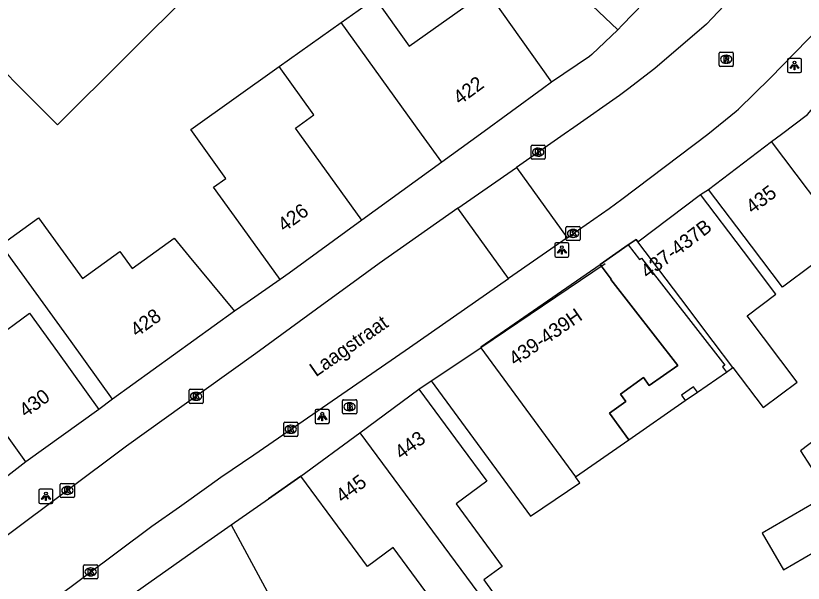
# Model space of a CAD drawing. Extents: x 159222 to 160346, y 381249 to 382166.
# Drawn here: x 159799.3 to 159854.8, y 381468.4 to 381508.3 of the extents above; entities that cross this region are included whole.
import ezdxf

# ---------------------------------------------------------------- set-up
doc = ezdxf.new("R2010")
doc.units = 0
for name, color, linetype in [('IMGEO_Brandkraan', 7, 'Continuous'), ('IMGEO_Kolk', 7, 'Continuous'), ('IMGEO_Lichtpunt', 7, 'Continuous'), ('IMGEO_Muur', 7, 'Continuous'), ('IMGEO_Openbare_ruimte_label', 7, 'Continuous'), ('IMGEO_Pand', 7, 'Continuous'), ('IMGEO_Pand_nummerreeks', 7, 'Continuous'), ('IMGEO_Pand_overbouw', 7, 'Continuous'), ('IMGEO_Rijbaan_lokaal_open', 7, 'Continuous'), ('IMGEO_Rioolput', 7, 'Continuous'), ('IMGEO_Voetpad_open', 7, 'Continuous')]:
    doc.layers.add(name, color=color, linetype=linetype)

msp = doc.modelspace()

# ---------------------------------------------------------------- linework, layer by layer
at = {"layer": 'IMGEO_Brandkraan'}
for p, q in [((159822.338, 381480.36), (159822.338, 381481.212)), ((159822.413, 381481.286), (159823.265, 381481.286)), ((159822.826, 381481.066), (159822.851, 381481.066)), ((159823.339, 381481.212), (159823.339, 381480.36)), ((159822.849, 381480.506), (159822.824, 381480.506)), ((159823.265, 381480.286), (159822.413, 381480.286))]:
    msp.add_line(p, q, dxfattribs=at)
for points in [[(159822.338, 381480.36), (159822.338, 381481.212)], [(159822.413, 381481.286), (159823.265, 381481.286)], [(159822.686, 381480.986), (159822.686, 381480.586), (159822.899, 381480.586)], [(159822.917, 381480.986), (159822.686, 381480.986)], [(159822.865, 381480.905), (159822.811, 381480.905), (159822.811, 381480.829)], [(159823.339, 381481.212), (159823.339, 381480.36)], [(159822.811, 381480.829), (159822.864, 381480.829)], [(159822.873, 381480.753), (159822.811, 381480.753), (159822.811, 381480.672)], [(159822.811, 381480.672), (159822.873, 381480.672)], [(159823.265, 381480.286), (159822.413, 381480.286)]]:
    msp.add_lwpolyline(points, dxfattribs=at)
for centre, radius, start, end in [((159822.415, 381481.21), 0.0765, 91.552, 178.448), ((159822.415, 381481.21), 0.0765, 91.552, 178.448), ((159822.866, 381480.867), 0.0379, 267.8285, 90.9355), ((159822.921, 381480.841), 0.145, 59.4692, 91.5367), ((159822.946, 381480.888), 0.0922, 285.5137, 58.1501), ((159823.263, 381481.21), 0.0765, 1.552, 88.448), ((159823.263, 381481.21), 0.0765, 1.552, 88.448), ((159822.415, 381480.362), 0.0765, 181.552, 268.448), ((159822.415, 381480.362), 0.0765, 181.552, 268.448), ((159822.874, 381480.712), 0.0404, 269.8759, 90.5077), ((159822.905, 381480.837), 0.251, 268.6676, 293.5347), ((159822.951, 381480.696), 0.105, 301.3115, 78.989), ((159823.263, 381480.362), 0.0765, 271.552, 358.448), ((159823.263, 381480.362), 0.0765, 271.552, 358.448)]:
    msp.add_arc(centre, radius, start, end, dxfattribs=at)
for centre, major_axis, ratio, start_param, end_param in [((159822.825, 381480.786), (-0.387, 0.002), 0.722429, 4.712389, 7.853982), ((159822.85, 381480.786), (-0.39, 0.002), 0.717154, 1.570796, 4.712389)]:
    msp.add_ellipse(centre, major_axis=major_axis, ratio=ratio, start_param=start_param, end_param=end_param, dxfattribs=at)
at = {"layer": 'IMGEO_Kolk'}
for p, q in [((159835.7, 381499.225), (159836.552, 381499.225)), ((159835.625, 381498.299), (159835.625, 381499.151)), ((159836.113, 381499.005), (159836.138, 381499.005)), ((159836.626, 381499.151), (159836.626, 381498.299)), ((159836.552, 381498.225), (159835.7, 381498.225)), ((159836.136, 381498.445), (159836.111, 381498.445)), ((159838.086, 381492.57), (159838.086, 381493.422)), ((159838.161, 381493.496), (159839.013, 381493.496)), ((159838.574, 381493.276), (159838.599, 381493.276)), ((159839.087, 381493.422), (159839.087, 381492.57)), ((159838.597, 381492.716), (159838.572, 381492.716)), ((159839.013, 381492.496), (159838.161, 381492.496)), ((159811.601, 381482.024), (159812.453, 381482.024)), ((159811.526, 381481.098), (159811.526, 381481.95)), ((159812.014, 381481.804), (159812.039, 381481.804)), ((159812.527, 381481.95), (159812.527, 381481.098)), ((159812.453, 381481.024), (159811.601, 381481.024)), ((159812.037, 381481.244), (159812.012, 381481.244)), ((159818.196, 381478.776), (159818.196, 381479.628)), ((159818.271, 381479.702), (159819.123, 381479.702)), ((159818.684, 381479.482), (159818.709, 381479.482)), ((159819.197, 381479.628), (159819.197, 381478.776)), ((159819.123, 381478.702), (159818.271, 381478.702)), ((159818.707, 381478.922), (159818.682, 381478.922)), ((159802.458, 381474.465), (159802.458, 381475.317)), ((159802.533, 381475.391), (159803.385, 381475.391)), ((159803.459, 381475.317), (159803.459, 381474.465)), ((159802.946, 381475.171), (159802.971, 381475.171)), ((159803.385, 381474.391), (159802.533, 381474.391)), ((159802.969, 381474.611), (159802.944, 381474.611)), ((159804.097, 381468.73), (159804.097, 381469.582)), ((159804.172, 381469.656), (159805.024, 381469.656)), ((159804.585, 381469.436), (159804.61, 381469.436)), ((159805.098, 381469.582), (159805.098, 381468.73)), ((159805.024, 381468.656), (159804.172, 381468.656)), ((159804.608, 381468.876), (159804.583, 381468.876))]:
    msp.add_line(p, q, dxfattribs=at)
for points in [[(159835.7, 381499.225), (159836.552, 381499.225)], [(159835.625, 381498.299), (159835.625, 381499.151)], [(159835.946, 381498.925), (159836.069, 381498.925), (159836.069, 381498.774), (159836.199, 381498.925), (159836.363, 381498.925), (159836.217, 381498.774), (159836.37, 381498.525), (159836.218, 381498.525), (159836.133, 381498.689), (159836.069, 381498.622), (159836.069, 381498.525), (159835.946, 381498.525), (159835.946, 381498.925)], [(159836.626, 381499.151), (159836.626, 381498.299)], [(159836.552, 381498.225), (159835.7, 381498.225)], [(159838.086, 381492.57), (159838.086, 381493.422)], [(159838.161, 381493.496), (159839.013, 381493.496)], [(159838.407, 381493.196), (159838.53, 381493.196), (159838.53, 381493.045), (159838.66, 381493.196), (159838.824, 381493.196), (159838.678, 381493.045), (159838.831, 381492.796), (159838.679, 381492.796), (159838.594, 381492.96), (159838.53, 381492.893), (159838.53, 381492.796), (159838.407, 381492.796), (159838.407, 381493.196)], [(159839.087, 381493.422), (159839.087, 381492.57)], [(159839.013, 381492.496), (159838.161, 381492.496)], [(159811.601, 381482.024), (159812.453, 381482.024)], [(159811.526, 381481.098), (159811.526, 381481.95)], [(159811.847, 381481.724), (159811.97, 381481.724), (159811.97, 381481.573), (159812.1, 381481.724), (159812.264, 381481.724), (159812.118, 381481.573), (159812.271, 381481.324), (159812.119, 381481.324), (159812.034, 381481.488), (159811.97, 381481.421), (159811.97, 381481.324), (159811.847, 381481.324), (159811.847, 381481.724)], [(159812.527, 381481.95), (159812.527, 381481.098)], [(159812.453, 381481.024), (159811.601, 381481.024)], [(159818.196, 381478.776), (159818.196, 381479.628)], [(159818.271, 381479.702), (159819.123, 381479.702)], [(159818.517, 381479.402), (159818.64, 381479.402), (159818.64, 381479.251), (159818.77, 381479.402), (159818.934, 381479.402), (159818.788, 381479.251), (159818.941, 381479.002), (159818.789, 381479.002), (159818.704, 381479.166), (159818.64, 381479.099), (159818.64, 381479.002), (159818.517, 381479.002), (159818.517, 381479.402)], [(159819.197, 381479.628), (159819.197, 381478.776)], [(159819.123, 381478.702), (159818.271, 381478.702)], [(159802.458, 381474.465), (159802.458, 381475.317)], [(159802.533, 381475.391), (159803.385, 381475.391)], [(159803.459, 381475.317), (159803.459, 381474.465)], [(159802.779, 381475.091), (159802.902, 381475.091), (159802.902, 381474.94), (159803.032, 381475.091), (159803.196, 381475.091), (159803.05, 381474.94), (159803.203, 381474.691), (159803.051, 381474.691), (159802.966, 381474.855), (159802.902, 381474.788), (159802.902, 381474.691), (159802.779, 381474.691), (159802.779, 381475.091)], [(159803.385, 381474.391), (159802.533, 381474.391)], [(159804.097, 381468.73), (159804.097, 381469.582)], [(159804.172, 381469.656), (159805.024, 381469.656)], [(159804.418, 381469.356), (159804.541, 381469.356), (159804.541, 381469.205), (159804.671, 381469.356), (159804.835, 381469.356), (159804.689, 381469.205), (159804.842, 381468.956), (159804.69, 381468.956), (159804.605, 381469.12), (159804.541, 381469.053), (159804.541, 381468.956), (159804.418, 381468.956), (159804.418, 381469.356)], [(159805.098, 381469.582), (159805.098, 381468.73)], [(159805.024, 381468.656), (159804.172, 381468.656)]]:
    msp.add_lwpolyline(points, dxfattribs=at)
for centre, start, end in [((159835.702, 381499.149), 91.552, 178.448), ((159835.702, 381499.149), 91.552, 178.448), ((159836.55, 381499.149), 1.552, 88.448), ((159836.55, 381499.149), 1.552, 88.448), ((159835.702, 381498.301), 181.552, 268.448), ((159835.702, 381498.301), 181.552, 268.448), ((159836.55, 381498.301), 271.552, 358.448), ((159836.55, 381498.301), 271.552, 358.448), ((159838.163, 381493.42), 91.552, 178.448), ((159838.163, 381493.42), 91.552, 178.448), ((159839.011, 381493.42), 1.552, 88.448), ((159839.011, 381493.42), 1.552, 88.448), ((159838.163, 381492.572), 181.552, 268.448), ((159838.163, 381492.572), 181.552, 268.448), ((159839.011, 381492.572), 271.552, 358.448), ((159839.011, 381492.572), 271.552, 358.448), ((159811.603, 381481.948), 91.552, 178.448), ((159811.603, 381481.948), 91.552, 178.448), ((159812.451, 381481.948), 1.552, 88.448), ((159812.451, 381481.948), 1.552, 88.448), ((159811.603, 381481.1), 181.552, 268.448), ((159811.603, 381481.1), 181.552, 268.448), ((159812.451, 381481.1), 271.552, 358.448), ((159812.451, 381481.1), 271.552, 358.448), ((159818.273, 381479.626), 91.552, 178.448), ((159818.273, 381479.626), 91.552, 178.448), ((159819.121, 381479.626), 1.552, 88.448), ((159819.121, 381479.626), 1.552, 88.448), ((159818.273, 381478.778), 181.552, 268.448), ((159818.273, 381478.778), 181.552, 268.448), ((159819.121, 381478.778), 271.552, 358.448), ((159819.121, 381478.778), 271.552, 358.448), ((159802.535, 381475.315), 91.552, 178.448), ((159802.535, 381475.315), 91.552, 178.448), ((159803.383, 381475.315), 1.552, 88.448), ((159803.383, 381475.315), 1.552, 88.448), ((159802.535, 381474.467), 181.552, 268.448), ((159802.535, 381474.467), 181.552, 268.448), ((159803.383, 381474.467), 271.552, 358.448), ((159803.383, 381474.467), 271.552, 358.448), ((159804.174, 381469.58), 91.552, 178.448), ((159804.174, 381469.58), 91.552, 178.448), ((159805.022, 381469.58), 1.552, 88.448), ((159805.022, 381469.58), 1.552, 88.448), ((159804.174, 381468.732), 181.552, 268.448), ((159804.174, 381468.732), 181.552, 268.448), ((159805.022, 381468.732), 271.552, 358.448), ((159805.022, 381468.732), 271.552, 358.448)]:
    msp.add_arc(centre, 0.0765, start, end, dxfattribs=at)
for centre, major_axis, ratio, start_param, end_param in [((159836.112, 381498.725), (-0.387, 0.002), 0.722429, 4.712389, 7.853982), ((159836.137, 381498.725), (-0.39, 0.002), 0.717154, 1.570796, 4.712389), ((159838.573, 381492.996), (-0.387, 0.002), 0.722429, 4.712389, 7.853982), ((159838.598, 381492.996), (-0.39, 0.002), 0.717154, 1.570796, 4.712389), ((159812.013, 381481.524), (-0.387, 0.002), 0.722429, 4.712389, 7.853982), ((159812.038, 381481.524), (-0.39, 0.002), 0.717154, 1.570796, 4.712389), ((159818.683, 381479.202), (-0.387, 0.002), 0.722429, 4.712389, 7.853982), ((159818.708, 381479.202), (-0.39, 0.002), 0.717154, 1.570796, 4.712389), ((159802.945, 381474.891), (-0.387, 0.002), 0.722429, 4.712389, 7.853982), ((159802.97, 381474.891), (-0.39, 0.002), 0.717154, 1.570796, 4.712389), ((159804.584, 381469.156), (-0.387, 0.002), 0.722429, 4.712389, 7.853982), ((159804.609, 381469.156), (-0.39, 0.002), 0.717154, 1.570796, 4.712389)]:
    msp.add_ellipse(centre, major_axis=major_axis, ratio=ratio, start_param=start_param, end_param=end_param, dxfattribs=at)
at = {"layer": 'IMGEO_Lichtpunt'}
for p, q in [((159854.589, 381505.335), (159853.781, 381505.335)), ((159854.589, 381505.335), (159853.781, 381505.335)), ((159853.687, 381505.24), (159853.687, 381504.433)), ((159853.687, 381505.24), (159853.687, 381504.433)), ((159854.683, 381504.433), (159854.683, 381505.24)), ((159854.683, 381504.433), (159854.683, 381505.24)), ((159853.781, 381504.339), (159854.589, 381504.339)), ((159853.781, 381504.339), (159854.589, 381504.339)), ((159837.299, 381492.238), (159837.299, 381491.431)), ((159837.299, 381492.238), (159837.299, 381491.431)), ((159838.201, 381492.333), (159837.393, 381492.333)), ((159838.201, 381492.333), (159837.393, 381492.333)), ((159838.295, 381491.431), (159838.295, 381492.238)), ((159838.295, 381491.431), (159838.295, 381492.238)), ((159837.393, 381491.337), (159838.201, 381491.337)), ((159837.393, 381491.337), (159838.201, 381491.337)), ((159820.419, 381480.498), (159820.419, 381479.691)), ((159820.419, 381480.498), (159820.419, 381479.691)), ((159821.321, 381480.593), (159820.513, 381480.593)), ((159821.321, 381480.593), (159820.513, 381480.593)), ((159821.415, 381479.691), (159821.415, 381480.498)), ((159821.415, 381479.691), (159821.415, 381480.498)), ((159820.513, 381479.597), (159821.321, 381479.597)), ((159820.513, 381479.597), (159821.321, 381479.597)), ((159800.946, 381474.88), (159800.946, 381474.073)), ((159800.946, 381474.88), (159800.946, 381474.073)), ((159801.848, 381474.975), (159801.04, 381474.975)), ((159801.848, 381474.975), (159801.04, 381474.975)), ((159801.942, 381474.073), (159801.942, 381474.88)), ((159801.942, 381474.073), (159801.942, 381474.88)), ((159801.04, 381473.979), (159801.848, 381473.979)), ((159801.04, 381473.979), (159801.848, 381473.979))]:
    msp.add_line(p, q, dxfattribs=at)
for points in [[(159854.061, 381504.904), (159854.1, 381504.876), (159853.912, 381504.614), (159853.874, 381504.641), (159854.061, 381504.904)], [(159854.163, 381504.856), (159854.21, 381504.856), (159854.21, 381504.534), (159854.163, 381504.534), (159854.163, 381504.856)], [(159854.273, 381504.876), (159854.311, 381504.903), (159854.498, 381504.641), (159854.459, 381504.613), (159854.273, 381504.876)], [(159837.673, 381491.902), (159837.712, 381491.874), (159837.524, 381491.612), (159837.486, 381491.639), (159837.673, 381491.902)], [(159837.775, 381491.854), (159837.822, 381491.854), (159837.822, 381491.532), (159837.775, 381491.532), (159837.775, 381491.854)], [(159837.885, 381491.874), (159837.923, 381491.901), (159838.11, 381491.639), (159838.071, 381491.611), (159837.885, 381491.874)], [(159820.793, 381480.162), (159820.832, 381480.134), (159820.644, 381479.872), (159820.606, 381479.899), (159820.793, 381480.162)], [(159820.895, 381480.114), (159820.942, 381480.114), (159820.942, 381479.792), (159820.895, 381479.792), (159820.895, 381480.114)], [(159821.005, 381480.134), (159821.043, 381480.161), (159821.23, 381479.899), (159821.191, 381479.871), (159821.005, 381480.134)], [(159801.32, 381474.544), (159801.359, 381474.516), (159801.171, 381474.254), (159801.133, 381474.281), (159801.32, 381474.544)], [(159801.422, 381474.496), (159801.469, 381474.496), (159801.469, 381474.174), (159801.422, 381474.174), (159801.422, 381474.496)], [(159801.532, 381474.516), (159801.57, 381474.543), (159801.757, 381474.281), (159801.718, 381474.253), (159801.532, 381474.516)]]:
    msp.add_lwpolyline(points, dxfattribs=at)
for centre in [(159854.186, 381505.038), (159837.798, 381492.036), (159820.918, 381480.296), (159801.445, 381474.678)]:
    msp.add_circle(centre, 0.0994, dxfattribs=at)
for centre, start, end in [((159853.781, 381505.24), 90, 180), ((159853.781, 381505.24), 90, 180), ((159854.589, 381505.24), 0, 90), ((159854.589, 381505.24), 0, 90), ((159853.781, 381504.433), 180, 270), ((159853.781, 381504.433), 180, 270), ((159854.589, 381504.433), 270, 0), ((159854.589, 381504.433), 270, 360), ((159837.393, 381492.238), 90, 180), ((159837.393, 381492.238), 90, 180), ((159838.201, 381492.238), 0, 90), ((159838.201, 381492.238), 0, 90), ((159837.393, 381491.431), 180, 270), ((159837.393, 381491.431), 180, 270), ((159838.201, 381491.431), 270, 0), ((159838.201, 381491.431), 270, 360), ((159820.513, 381480.498), 90, 180), ((159820.513, 381480.498), 90, 180), ((159821.321, 381480.498), 0, 90), ((159821.321, 381480.498), 0, 90), ((159820.513, 381479.691), 180, 270), ((159820.513, 381479.691), 180, 270), ((159821.321, 381479.691), 270, 0), ((159821.321, 381479.691), 270, 360), ((159801.04, 381474.88), 90, 180), ((159801.04, 381474.88), 90, 180), ((159801.848, 381474.88), 0, 90), ((159801.848, 381474.88), 0, 90), ((159801.04, 381474.073), 180, 270), ((159801.04, 381474.073), 180, 270), ((159801.848, 381474.073), 270, 0), ((159801.848, 381474.073), 270, 360)]:
    msp.add_arc(centre, 0.0946, start, end, dxfattribs=at)
at = {"layer": 'IMGEO_Muur'}
for points in [[(159842.477, 381492.193), (159843.029, 381492.575), (159843.158, 381492.405)], [(159842.477, 381492.193), (159843.264, 381491.158), (159843.412, 381491.26), (159849.288, 381483.724), (159849.107, 381483.599), (159849.385, 381483.232), (159849.851, 381483.556)], [(159840.844, 381490.848), (159832.082, 381484.951)], [(159847.077, 381482.197), (159846.218, 381481.601), (159846.483, 381481.219), (159847.342, 381481.815), (159847.077, 381482.197)], [(159819.415, 381475.889), (159817.131, 381474.302)]]:
    msp.add_lwpolyline(points, dxfattribs=at)
at = {"layer": 'IMGEO_Pand'}
for points in [[(159829.156, 381519.292), (159841.734, 381507.351)], [(159795.731, 381507.18), (159802.263, 381500.661), (159811.919, 381510.275)], [(159822.235, 381507.85), (159824.648, 381509.565), (159827.04, 381506.2), (159832.498, 381510.08), (159834.168, 381507.731), (159837.066, 381503.655)], [(159844.346, 381510.071), (159842.053, 381507.683), (159841.734, 381507.351)], [(159817.878, 381504.752), (159822.235, 381507.85)], [(159829.328, 381498.013), (159827.896, 381500), (159822.235, 381507.85)], [(159817.956, 381489.745), (159815.031, 381493.801), (159813.258, 381496.26), (159814.117, 381496.88), (159811.885, 381500), (159811.652, 381500.325), (159817.878, 381504.752)], [(159823.713, 381493.928), (159819.334, 381500), (159819.03, 381500.421), (159820.327, 381501.356), (159817.878, 381504.752)], [(159837.066, 381503.655), (159836.436, 381503.183), (159832.06, 381500), (159829.328, 381498.013)], [(159852.573, 381499.466), (159853.279, 381500), (159855.091, 381501.372), (159855.88, 381502.29)], [(159848.128, 381496.1), (159852.573, 381499.466)], [(159857.541, 381492.386), (159857.469, 381492.482), (159857.719, 381492.67), (159852.573, 381499.466)], [(159829.328, 381498.013), (159823.713, 381493.928)], [(159857.541, 381492.386), (159859.929, 381489.206), (159857.852, 381487.646), (159855.468, 381490.819), (159853.34, 381489.209), (159851.144, 381492.112), (159848.128, 381496.1)], [(159843.158, 381492.405), (159847.574, 381495.745)], [(159849.851, 381483.556), (159851.987, 381480.732), (159854.373, 381482.525), (159850.859, 381487.203), (159852.879, 381488.731), (159850.59, 381491.757), (159847.574, 381495.745)], [(159806.144, 381481.325), (159803.22, 381485.381), (159798.3, 381492.203), (159800.926, 381494.097), (159804.011, 381489.819), (159806.663, 381491.731), (159807.531, 381490.527), (159810.484, 381492.656), (159811.547, 381491.372), (159814.734, 381487.519)], [(159823.713, 381493.928), (159818.579, 381490.194), (159817.956, 381489.745)], [(159849.851, 381483.556), (159848.463, 381485.391), (159846.174, 381488.417), (159843.158, 381492.405)], [(159832.082, 381484.951), (159832.118, 381484.975), (159832.095, 381485.006), (159840.486, 381490.815)], [(159838.751, 381475.856), (159842.506, 381478.461), (159841.152, 381480.344), (159842.312, 381481.157), (159841.934, 381481.682), (159843.556, 381482.852), (159843.957, 381482.296), (159845.963, 381483.688), (159841.235, 381489.753), (159841.263, 381489.773), (159840.486, 381490.815)], [(159800.034, 381476.898), (159796.642, 381481.602), (159793.08, 381486.542), (159791.946, 381488.114), (159794.441, 381489.913), (159797.647, 381485.467), (159800.292, 381487.374), (159802.249, 381484.66), (159805.174, 381480.604)], [(159814.734, 381487.519), (159806.144, 381481.325)], [(159828.598, 381482.607), (159832.082, 381484.951)], [(159832.082, 381484.951), (159838.751, 381475.856)], [(159828.598, 381482.607), (159835.576, 381473.091), (159839.06, 381475.435), (159838.751, 381475.856)], [(159823.57, 381478.954), (159827.726, 381482.02)], [(159827.726, 381482.02), (159830.694, 381477.997), (159832.507, 381475.538), (159830.34, 381473.939), (159833.583, 381469.543), (159832.295, 381468.592), (159832.964, 381467.684), (159832.265, 381467.168)], [(159805.174, 381480.604), (159800.034, 381476.898)], [(159858.632, 381480.745), (159854.604, 381477.682), (159855.341, 381476.557), (159855.614, 381476.139), (159855.861, 381475.763), (159859.967, 381478.995)], [(159819.415, 381475.889), (159823.57, 381478.954)], [(159823.57, 381478.954), (159832.265, 381467.168)], [(159829.187, 381466.416), (159825.903, 381470.868), (159824.1, 381469.538), (159822.383, 381471.865), (159819.415, 381475.889)], [(159855.539, 381474.003), (159851.912, 381471.888), (159853.42, 381469.301), (159857.055, 381471.403), (159855.539, 381474.003)], [(159801.406, 381463.25), (159812.627, 381471.155), (159814.489, 381472.466)], [(159814.489, 381472.466), (159816.869, 381468.069), (159817.166, 381467.521), (159812.169, 381464), (159812.366, 381463.651), (159818.061, 381453.549)]]:
    msp.add_lwpolyline(points, dxfattribs=at)
at = {"layer": 'IMGEO_Pand_overbouw'}
msp.add_lwpolyline([(159849.851, 381483.556), (159848.463, 381485.391), (159846.174, 381488.417), (159843.158, 381492.405), (159843.029, 381492.575), (159842.477, 381492.193), (159840.486, 381490.815), (159841.263, 381489.773), (159841.235, 381489.753), (159845.963, 381483.688), (159843.957, 381482.296), (159843.556, 381482.852), (159841.934, 381481.682), (159842.312, 381481.157), (159841.152, 381480.344), (159842.506, 381478.461), (159846.483, 381481.219), (159847.342, 381481.815), (159849.385, 381483.232)], close=True, dxfattribs=at)
at = {"layer": 'IMGEO_Rijbaan_lokaal_open'}
for points in [[(159838.157, 381492.697), (159838.961, 381493.257), (159841.116, 381494.759), (159842.019, 381495.406), (159848.073, 381500), (159850.075, 381501.623), (159850.231, 381501.751), (159852.476, 381503.945), (159858.653, 381510.302), (159861.681, 381513.94), (159864.009, 381516.737), (159866.993, 381520.322), (159871.369, 381525.65), (159873.971, 381528.818), (159877.985, 381533.705), (159885.307, 381542.394), (159886.028, 381543.216)], [(159872.735, 381536.717), (159861.86, 381523.669), (159860.521, 381522.062), (159853.538, 381513.604), (159848.394, 381508.173), (159847.98, 381507.736), (159844.347, 381504.612), (159842.416, 381503.135), (159841.86, 381502.709), (159838.633, 381500.471), (159837.953, 381500), (159834.595, 381497.652)], [(159830.472, 381494.77), (159834.595, 381497.652)], [(159834.595, 381497.652), (159838.157, 381492.697)], [(159830.472, 381494.77), (159824.916, 381490.886), (159822.577, 381489.176), (159821.112, 381488.105), (159816.229, 381484.534), (159812.589, 381481.926), (159807.111, 381478.002), (159798.622, 381471.643)], [(159834.029, 381489.821), (159830.472, 381494.77)], [(159838.157, 381492.697), (159834.029, 381489.821)], [(159800.114, 381465.542), (159800.306, 381465.789), (159800.646, 381466.167), (159801.019, 381466.514), (159801.421, 381466.825), (159801.849, 381467.1), (159808.9, 381472.368), (159810.846, 381473.748), (159812.928, 381475.224), (159813.774, 381475.824), (159816.088, 381477.412), (159825.099, 381483.598), (159827.05, 381484.957), (159830.152, 381487.119), (159834.029, 381489.821)]]:
    msp.add_lwpolyline(points, dxfattribs=at)
at = {"layer": 'IMGEO_Rioolput'}
for p, q in [((159848.873, 381504.845), (159848.873, 381505.697)), ((159848.948, 381505.771), (159849.8, 381505.771)), ((159849.361, 381505.551), (159849.386, 381505.551)), ((159849.874, 381505.697), (159849.874, 381504.845)), ((159849.8, 381504.771), (159848.948, 381504.771)), ((159849.384, 381504.991), (159849.359, 381504.991))]:
    msp.add_line(p, q, dxfattribs=at)
for points in [[(159848.873, 381504.845), (159848.873, 381505.697)], [(159848.948, 381505.771), (159849.8, 381505.771)], [(159849.462, 381505.469), (159849.21, 381505.471), (159849.21, 381505.071)], [(159849.388, 381505.39), (159849.334, 381505.39), (159849.334, 381505.309)], [(159849.334, 381505.309), (159849.386, 381505.309)], [(159849.874, 381505.697), (159849.874, 381504.845)], [(159849.8, 381504.771), (159848.948, 381504.771)], [(159849.21, 381505.071), (159849.334, 381505.071), (159849.334, 381505.233), (159849.345, 381505.233)], [(159849.392, 381505.204), (159849.463, 381505.071), (159849.603, 381505.071), (159849.538, 381505.197)]]:
    msp.add_lwpolyline(points, dxfattribs=at)
for centre, radius, start, end in [((159848.95, 381505.695), 0.0765, 91.552, 178.448), ((159848.95, 381505.695), 0.0765, 91.552, 178.448), ((159849.37, 381505.498), 0.19, 274.7715, 282.9687), ((159849.394, 381505.294), 0.0964, 77.0061, 93.1865), ((159849.408, 381505.351), 0.0378, 276.6634, 79.6772), ((159849.461, 381505.359), 0.109, 350.3612, 89.416), ((159849.459, 381505.359), 0.112, 277.5842, 350.9817), ((159849.798, 381505.695), 0.0765, 1.552, 88.448), ((159849.798, 381505.695), 0.0765, 1.552, 88.448), ((159848.95, 381504.847), 0.0765, 181.552, 268.448), ((159848.95, 381504.847), 0.0765, 181.552, 268.448), ((159849.344, 381505.18), 0.0533, 26.0293, 88.6989), ((159849.443, 381505.144), 0.108, 29.5134, 73.7905), ((159849.798, 381504.847), 0.0765, 271.552, 358.448), ((159849.798, 381504.847), 0.0765, 271.552, 358.448)]:
    msp.add_arc(centre, radius, start, end, dxfattribs=at)
for centre, major_axis, ratio, start_param, end_param in [((159849.36, 381505.271), (-0.387, 0.002), 0.722429, 4.712389, 7.853982), ((159849.385, 381505.271), (-0.39, 0.002), 0.717154, 1.570796, 4.712389)]:
    msp.add_ellipse(centre, major_axis=major_axis, ratio=ratio, start_param=start_param, end_param=end_param, dxfattribs=at)
at = {"layer": 'IMGEO_Voetpad_open'}
for points in [[(159841.734, 381507.351), (159839.902, 381505.617), (159839.744, 381505.468), (159837.066, 381503.655)], [(159847.574, 381495.745), (159848.128, 381496.1)], [(159840.486, 381490.815), (159842.477, 381492.193)], [(159817.956, 381489.745), (159815.615, 381488.127), (159814.734, 381487.519)], [(159827.726, 381482.02), (159828.598, 381482.607)], [(159806.144, 381481.325), (159805.174, 381480.604)], [(159800.034, 381476.898), (159796.728, 381474.339)], [(159814.489, 381472.466), (159817.131, 381474.302), (159819.415, 381475.889)]]:
    msp.add_lwpolyline(points, dxfattribs=at)

# ---------------------------------------------------------------- texts
at = {"layer": 'IMGEO_Openbare_ruimte_label'}
msp.add_text('Laagstraat', height=1, rotation=34.8981, dxfattribs=at).set_placement((159820.468, 381482.862))
at = {"layer": 'IMGEO_Pand_nummerreeks'}
for s, rotation, p in [('422', 36.4224, (159830.605, 381502.021)), ('435', 37.1306, (159851.232, 381494.336)), ('426', 36.0048, (159818.239, 381493.065)), ('437-437B', 37.099, (159843.828, 381489.778)), ('428', 35.7943, (159807.849, 381485.662)), ('439-439H', 34.6926, (159834.499, 381483.63)), ('430', 35.792, (159800.014, 381479.991)), ('443', 36.4161, (159826.487, 381477.03)), ('445', 36.4172, (159822.331, 381473.963))]:
    msp.add_text(s, height=1, rotation=rotation, dxfattribs=at).set_placement(p)

doc.saveas('drawing.dxf')
